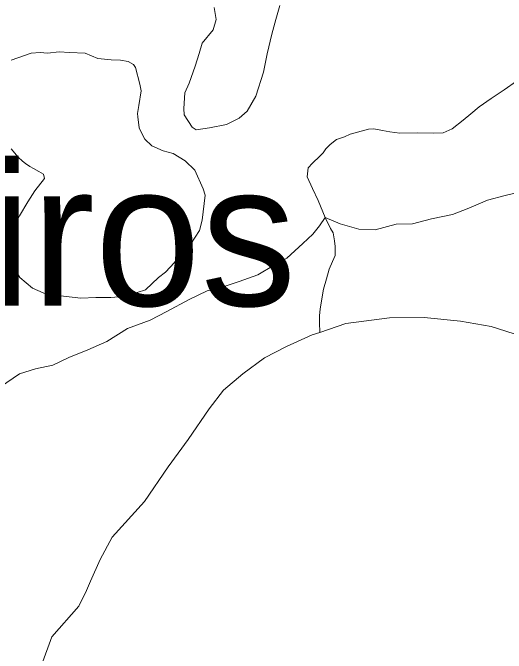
# Model space of a CAD drawing. Extents: x 553962 to 842807, y 8883888 to 9032388.
# Drawn here: x 680024 to 681754, y 8950270 to 8952518 of the extents above; entities that cross this region are included whole.
import ezdxf

# ---------------------------------------------------------------- set-up
doc = ezdxf.new("R2010")
doc.units = 0
doc.header["$LTSCALE"] = 160
doc.layers.add('27', color=7, linetype='Continuous', lineweight=90)
doc.layers.add('4', color=7, linetype='Continuous', lineweight=13)
doc.layers.add('29', color=7, linetype='Continuous')

msp = doc.modelspace()

# ---------------------------------------------------------------- linework, layer by layer
at = {"layer": '27'}
for points in [[(637260.6, 8972975.8), (641524.5, 8971056.2), (652526.1, 8965412.7), (653164.3, 8965062.8), (670790.5, 8953770.1), (686194, 8943929.9), (696283.3, 8937647.1)], [(694874, 8947402.7), (694491.4, 8947729), (693981.6, 8948105.1), (692654.2, 8949437.3), (691811.8, 8950292), (691552.9, 8951277.6), (691093.4, 8951755.3), (689976, 8951721.8), (689441.2, 8951996.3), (689158.9, 8952576.6), (688699.5, 8953029), (687605.5, 8953400.8), (685873.4, 8954400.8), (684752.3, 8955101.5), (681638, 8958243.7), (680641.1, 8959527.7), (679425.4, 8960995.9)]]:
    msp.add_spline(points, degree=3, dxfattribs=at)
at = {"layer": '4'}
for points in [[(680729.1, 8952536), (680736.5, 8952493.9), (680726.3, 8952457.5), (680687.9, 8952410.6), (680676.5, 8952374.2), (680663.5, 8952330.3), (680642.4, 8952270.1), (680627.2, 8952236.4), (680622.8, 8952182), (680624.5, 8952159.1), (680652.2, 8952116.3), (680667.1, 8952106.9), (680713, 8952114.1), (680773, 8952126), (680816.9, 8952147.3), (680845.7, 8952172.9), (680875.5, 8952225.1), (680902.5, 8952309.2), (680915, 8952373.4), (680931.3, 8952442.6), (680945.8, 8952494.1), (680960.2, 8952543.1)], [(680960.2, 8952543.1), (680945.8, 8952494.1), (680931.3, 8952442.6), (680915, 8952373.4), (680902.5, 8952309.2), (680875.5, 8952225.1), (680845.7, 8952172.9), (680816.9, 8952147.3), (680773, 8952126), (680713, 8952114.1), (680667.1, 8952106.9), (680652.2, 8952116.3), (680624.5, 8952159.1), (680622.8, 8952182), (680627.2, 8952236.4), (680642.4, 8952270.1), (680663.5, 8952330.3), (680676.5, 8952374.2), (680687.9, 8952410.6), (680726.3, 8952457.5), (680736.5, 8952493.9), (680729.1, 8952536)], [(680021.1, 8951632.3), (680048.7, 8951588.2), (680093.1, 8951551.1), (680149.3, 8951526.3), (680201.2, 8951523.2), (680261.9, 8951516), (680315.2, 8951517.9), (680367.2, 8951518.6), (680410.5, 8951522.2), (680459.2, 8951535.7), (680488.7, 8951544.8), (680534.7, 8951588.8), (680559.4, 8951607), (680591.1, 8951641.4), (680609.7, 8951667.4), (680647.9, 8951706.7), (680678.7, 8951753.8), (680687.6, 8951790.2), (680698.3, 8951877.4), (680691.5, 8951899.2), (680662.1, 8951965), (680627.7, 8951997.9), (680585.5, 8952023.5), (680550.3, 8952033.6), (680511.6, 8952050.2), (680487, 8952073.9), (680471.6, 8952103.6), (680466.9, 8952113.9), (680461.9, 8952152.2), (680461, 8952163.6), (680465.8, 8952192.6), (680474, 8952244.3), (680468.5, 8952267.4), (680454, 8952326.2), (680446.8, 8952336.6), (680428.1, 8952346.2), (680401.6, 8952350.9), (680368.7, 8952352.1), (680321.9, 8952357.5), (680276.9, 8952375.6), (680222.5, 8952378.8), (680185.7, 8952380.1), (680145, 8952376.4), (680119.7, 8952378.6), (680087.9, 8952375.9), (680017.7, 8952350.8)], [(680017.7, 8952350.8), (680087.9, 8952375.9), (680119.7, 8952378.6), (680145, 8952376.4), (680185.7, 8952380.1), (680222.5, 8952378.8), (680276.9, 8952375.6), (680321.9, 8952357.5), (680368.7, 8952352.1), (680401.6, 8952350.9), (680428.1, 8952346.2), (680446.8, 8952336.6), (680454, 8952326.2), (680468.5, 8952267.4), (680474, 8952244.3), (680465.8, 8952192.6), (680461, 8952163.6), (680461.9, 8952152.2), (680466.9, 8952113.9), (680471.6, 8952103.6), (680487, 8952073.9), (680511.6, 8952050.2), (680550.3, 8952033.6), (680585.5, 8952023.5), (680627.7, 8951997.9), (680662.1, 8951965), (680691.5, 8951899.2), (680698.3, 8951877.4), (680687.6, 8951790.2), (680678.7, 8951753.8), (680647.9, 8951706.7), (680609.7, 8951667.4), (680591.1, 8951641.4), (680559.4, 8951607), (680534.7, 8951588.8), (680488.7, 8951544.8), (680459.2, 8951535.7), (680410.5, 8951522.2), (680367.2, 8951518.6), (680315.2, 8951517.9), (680261.9, 8951516), (680201.2, 8951523.2), (680149.3, 8951526.3), (680093.1, 8951551.1), (680048.7, 8951588.2), (680021.1, 8951632.3)], [(680817.1, 8951575.1), (680882.6, 8951598.2), (680938.3, 8951630.5), (680984.9, 8951656.7), (681040, 8951708.1), (681075.4, 8951741.1), (681099.2, 8951769.4), (681119.3, 8951799.2), (681094.7, 8951858.4), (681074.7, 8951901), (681055.8, 8951942.2), (681059.5, 8951973.8), (681074, 8951989.8), (681100.2, 8952014.2), (681112.1, 8952026.6), (681121.3, 8952040.1), (681136.5, 8952055.3), (681158.1, 8952073.1), (681186.3, 8952082.2), (681207, 8952091.7), (681271, 8952109.7), (681290.1, 8952110.3), (681320.3, 8952104.2), (681345.5, 8952099.5), (681380.9, 8952095.7), (681441.8, 8952096.1), (681497.6, 8952095.4), (681533.2, 8952096.7), (681564.1, 8952110.8), (681603.2, 8952141.1), (681629.4, 8952163.1), (681659.4, 8952187.4), (681701.1, 8952216.4), (681746.6, 8952247.7), (681789.5, 8952277.9)], [(681789.5, 8952277.9), (681746.6, 8952247.7), (681701.1, 8952216.4), (681659.4, 8952187.4), (681629.4, 8952163.1), (681603.2, 8952141.1), (681564.1, 8952110.8), (681533.2, 8952096.7), (681497.6, 8952095.4), (681441.8, 8952096.1), (681380.9, 8952095.7), (681345.5, 8952099.5), (681320.3, 8952104.2), (681290.1, 8952110.3), (681271, 8952109.7), (681207, 8952091.7), (681186.3, 8952082.2), (681158.1, 8952073.1), (681136.5, 8952055.3), (681121.3, 8952040.1), (681112.1, 8952026.6), (681100.2, 8952014.2), (681074, 8951989.8), (681059.5, 8951973.8), (681055.8, 8951942.2), (681074.7, 8951901), (681094.7, 8951858.4), (681119.3, 8951799.2), (681171.8, 8951777), (681237.1, 8951758.2), (681294.1, 8951756.2), (681368.4, 8951775.2), (681425.5, 8951777), (681492.1, 8951794.9), (681565, 8951810.1), (681622.8, 8951832.2), (681688.5, 8951860.3), (681750, 8951875.9), (681817.8, 8951892.6)], [(680018.3, 8952039.7), (680042.1, 8952011.3), (680057.3, 8951996.7), (680067.5, 8951988.5), (680082.9, 8951978.7), (680095.9, 8951970.7), (680115, 8951960.1), (680131.3, 8951951), (680135.2, 8951935.6), (680101.3, 8951893.3), (680075.8, 8951853.7), (680047.5, 8951805.2), (680031.2, 8951774), (680028.2, 8951761.5), (680015.1, 8951713.7)], [(680015.1, 8951713.7), (680028.2, 8951761.5), (680031.2, 8951774), (680047.5, 8951805.2), (680075.8, 8951853.7), (680101.3, 8951893.3), (680135.2, 8951935.6), (680131.3, 8951951), (680115, 8951960.1), (680095.9, 8951970.7), (680082.9, 8951978.7), (680067.5, 8951988.5), (680057.3, 8951996.7), (680042.1, 8952011.3), (680018.3, 8952039.7)], [(681817.8, 8951892.6), (681750, 8951875.9), (681688.5, 8951860.3), (681622.8, 8951832.2), (681565, 8951810.1), (681492.1, 8951794.9), (681425.5, 8951777), (681368.4, 8951775.2), (681294.1, 8951756.2), (681237.1, 8951758.2), (681171.8, 8951777), (681119.3, 8951799.2), (681137.5, 8951760.3), (681147.2, 8951745.9), (681152, 8951717), (681154.4, 8951697.7), (681154.4, 8951666.3), (681144.7, 8951644.6), (681132.7, 8951618.1), (681123, 8951584.4), (681113.4, 8951548.2), (681101.3, 8951478.3), (681098.9, 8951454.2), (681098.9, 8951430.1), (681100.6, 8951396.1), (681191.4, 8951427.5), (681345, 8951446.6), (681465.6, 8951448), (681593.8, 8951435.4), (681700.5, 8951416.4), (681807.2, 8951382.2)], [(680124.7, 8950228.2), (680160.1, 8950327.3), (680255.3, 8950435.3), (680281.9, 8950489.9), (680295.8, 8950522.9), (680330.1, 8950599.1), (680371.9, 8950677.8), (680484.8, 8950802.3), (680568.5, 8950924.3), (680638.2, 8951019.5), (680711.8, 8951127.5), (680762.5, 8951193.6), (680829.7, 8951250.7), (680905.9, 8951306.7), (680983.3, 8951346.1), (681073.4, 8951386.8), (681100.6, 8951396.1), (681098.9, 8951430.1), (681098.9, 8951454.2), (681101.3, 8951478.3), (681113.4, 8951548.2), (681123, 8951584.4), (681132.7, 8951618.1), (681144.7, 8951644.6), (681154.4, 8951666.3), (681154.4, 8951697.7), (681152, 8951717), (681147.2, 8951745.9), (681137.5, 8951760.3), (681119.3, 8951799.2), (681099.2, 8951769.4), (681075.4, 8951741.1), (681040, 8951708.1), (680984.9, 8951656.7), (680938.3, 8951630.5), (680882.6, 8951598.2), (680817.1, 8951575.1), (680764.4, 8951556.7), (680705.5, 8951542.2), (680642.3, 8951511.5), (680563.4, 8951469.8), (680505.3, 8951438.9), (680425.6, 8951410), (680352.9, 8951364.3), (680287.2, 8951335), (680220.3, 8951308.1)], [(679980.7, 8951204.9), (680047, 8951250.8), (680103.4, 8951267.8), (680163.5, 8951281), (680220.3, 8951308.1), (680287.2, 8951335), (680352.9, 8951364.3), (680425.6, 8951410), (680505.3, 8951438.9), (680563.4, 8951469.8), (680642.3, 8951511.5), (680705.5, 8951542.2), (680764.4, 8951556.7), (680817.1, 8951575.1)], [(680220.3, 8951308.1), (680163.5, 8951281), (680103.4, 8951267.8), (680047, 8951250.8), (679980.7, 8951204.9)]]:
    msp.add_lwpolyline(points, dxfattribs=at)

# ---------------------------------------------------------------- texts
at = {"layer": '29'}
msp.add_text('Carneiros', height=500, dxfattribs=at).set_placement((678119, 8951489.4))

doc.saveas('drawing.dxf')
